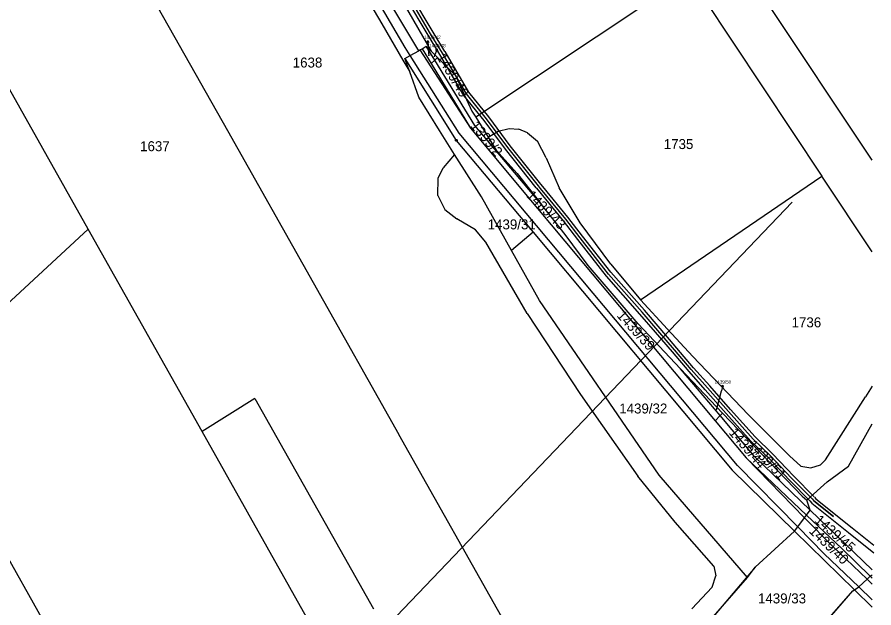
# Model space of a CAD drawing. Extents: x -510185 to -506993, y -1126306 to -1123642.
# Drawn here: x -508329.2 to -507890, y -1124503.1 to -1124200.2 of the extents above; entities that cross this region are included whole.
import ezdxf

# ---------------------------------------------------------------- set-up
doc = ezdxf.new("R2010")
doc.units = 0
for name, color, linetype in [('parcelni hranice', 7, 'Continuous'), ('telefonica', 7, 'Continuous'), ('u_dalnice', 7, 'Continuous'), ('u_Telefonica', 7, 'Continuous'), ('ˇ2', 7, 'Continuous'), ('ˇ4', 7, 'Continuous'), ('ˇ7', 7, 'Continuous'), ('ˇ8', 7, 'Continuous')]:
    doc.layers.add(name, color=color, linetype=linetype)

msp = doc.modelspace()

# ---------------------------------------------------------------- linework, layer by layer
at = {"layer": 'parcelni hranice'}
for p, q in [((-508309.42, -1124102.36), (-508221.45, -1124258.28)), ((-508123.36, -1124217.42), (-508180.15, -1124122.3)), ((-508292.77, -1124308.94), (-508377.24, -1124158.86)), ((-508158.83, -1124175.25), (-508142.17, -1124203.58)), ((-507985, -1124178.92), (-508094.11, -1124251.56)), ((-507985, -1124178.92), (-507916.65, -1124281.74)), ((-508137.1, -1124182.81), (-508116.96, -1124217.65)), ((-507890.86, -1124273.49), (-507952.17, -1124181.35)), ((-508142.17, -1124203.58), (-508131.45, -1124222.21)), ((-508127.73, -1124219.95), (-508123.36, -1124217.42)), ((-508123.36, -1124217.42), (-508122.69, -1124217.03)), ((-508122.69, -1124217.03), (-508121.62, -1124216.4)), ((-508121.62, -1124216.4), (-508119.47, -1124215.15)), ((-508121.62, -1124216.4), (-508116.96, -1124224.04)), ((-508119.47, -1124215.15), (-508116.96, -1124217.65)), ((-508115.1, -1124222.27), (-508119.47, -1124215.15)), ((-508116.96, -1124217.65), (-508113.68, -1124220.92)), ((-508131.45, -1124222.21), (-508127.97, -1124228.26)), ((-508130.39, -1124221.5), (-508127.73, -1124219.95)), ((-508127.97, -1124228.26), (-508130.39, -1124221.5)), ((-508130.39, -1124221.5), (-508104.06, -1124263.42)), ((-508115.1, -1124222.27), (-508116.96, -1124224.04)), ((-508113.68, -1124220.92), (-508115.1, -1124222.27)), ((-508094.53, -1124255.77), (-508115.1, -1124222.27)), ((-508113.68, -1124220.92), (-508104.45, -1124230.1)), ((-508116.96, -1124224.04), (-508096.82, -1124257.1)), ((-508123.34, -1124241.22), (-508127.97, -1124228.26)), ((-508104.45, -1124230.1), (-508096.1, -1124248.39)), ((-508112.68, -1124258.36), (-508123.34, -1124241.22)), ((-508096.1, -1124248.39), (-508094.11, -1124251.56)), ((-508094.11, -1124251.56), (-508087.71, -1124261.75)), ((-508221.45, -1124258.28), (-508133.48, -1124414.2)), ((-508104.93, -1124270.58), (-508112.68, -1124258.36)), ((-508096.82, -1124257.1), (-508062.39, -1124298.3)), ((-508060.31, -1124296.28), (-508094.53, -1124255.77)), ((-508082.65, -1124258.75), (-508076.93, -1124257.32)), ((-508076.93, -1124257.32), (-508072.04, -1124257.71)), ((-508067.49, -1124259.47), (-508072.04, -1124257.71)), ((-508087.71, -1124261.75), (-508082.65, -1124258.75)), ((-508087.71, -1124261.75), (-508083.55, -1124268.36)), ((-508067.49, -1124259.47), (-508062.41, -1124263.88)), ((-508104.06, -1124263.42), (-508064.67, -1124310.52)), ((-508057.99, -1124272.33), (-508062.41, -1124263.88)), ((-508104.93, -1124270.58), (-508110.86, -1124277.51)), ((-508091.12, -1124292.35), (-508104.93, -1124270.58)), ((-508083.55, -1124268.36), (-508072.82, -1124280.46)), ((-508057.99, -1124272.33), (-508051.27, -1124287.76)), ((-508113.37, -1124282.87), (-508110.86, -1124277.51)), ((-508113.54, -1124291.75), (-508113.37, -1124282.87)), ((-508072.82, -1124280.46), (-508060.87, -1124295.61)), ((-508009.6, -1124345.12), (-507916.65, -1124281.74)), ((-507890.86, -1124320.54), (-507916.65, -1124281.74)), ((-508040.6, -1124305.72), (-508051.27, -1124287.76)), ((-508113.54, -1124291.75), (-508110.03, -1124298.88)), ((-508075.78, -1124319.83), (-508091.12, -1124292.35)), ((-508060.31, -1124296.28), (-508062.39, -1124298.3)), ((-508060.87, -1124295.61), (-508060.31, -1124296.28)), ((-508048.24, -1124311.63), (-508060.31, -1124296.28)), ((-508110.03, -1124298.88), (-508103.72, -1124303.72)), ((-508062.39, -1124298.3), (-507971.42, -1124407.15)), ((-508094.2, -1124309.23), (-508103.72, -1124303.72)), ((-508024.87, -1124326.87), (-508040.6, -1124305.72)), ((-508292.77, -1124308.94), (-508354.08, -1124365.57)), ((-508234.39, -1124412.68), (-508292.77, -1124308.94)), ((-508088.99, -1124315.56), (-508094.2, -1124309.23)), ((-508064.67, -1124310.52), (-508075.78, -1124319.83)), ((-508064.67, -1124310.52), (-507962.61, -1124432.54)), ((-508036.53, -1124327.52), (-508048.24, -1124311.63)), ((-508067.77, -1124352.22), (-508088.99, -1124315.56)), ((-508061.48, -1124345.45), (-508075.78, -1124319.83)), ((-508010.88, -1124357.51), (-508036.53, -1124327.52)), ((-508024.87, -1124326.87), (-508009.6, -1124345.12)), ((-508000.11, -1124435.12), (-508061.48, -1124345.45)), ((-508009.6, -1124345.12), (-507995.79, -1124360.14)), ((-508067.77, -1124352.22), (-508040.4, -1124393.79)), ((-507989.07, -1124380.64), (-508010.88, -1124357.51)), ((-507982.73, -1124374.19), (-507995.79, -1124360.14)), ((-507982.73, -1124374.19), (-507954.48, -1124403.94)), ((-507989.07, -1124380.64), (-507967.66, -1124403.31)), ((-507968.87, -1124404.55), (-507989.07, -1124380.64)), ((-507890.86, -1124389.47), (-507894.29, -1124394.92)), ((-508040.4, -1124393.79), (-508011.08, -1124435.55)), ((-508207.35, -1124395.84), (-508234.39, -1124412.68)), ((-508207.35, -1124395.84), (-508146.57, -1124503.56)), ((-507914.79, -1124427.23), (-507894.29, -1124394.92)), ((-507968.87, -1124404.55), (-507967.66, -1124403.31)), ((-507967.66, -1124403.31), (-507926.68, -1124445.81)), ((-507971.42, -1124407.15), (-507968.87, -1124404.55)), ((-507971.42, -1124407.15), (-507955.47, -1124426.23)), ((-507951.23, -1124425.43), (-507968.87, -1124404.55)), ((-507954.48, -1124403.94), (-507933.3, -1124425.2)), ((-507903.08, -1124430.45), (-507890.86, -1124408.8)), ((-508177.16, -1124514.37), (-508234.39, -1124412.68)), ((-508045.5, -1124570.11), (-508133.48, -1124414.2)), ((-508364.73, -1124422.86), (-508280.46, -1124572.58)), ((-507927.52, -1124430.54), (-507933.3, -1124425.2)), ((-507955.47, -1124426.23), (-507924.51, -1124455.57)), ((-507922.59, -1124453.02), (-507951.23, -1124425.43)), ((-507917.35, -1124429.82), (-507914.79, -1124427.23)), ((-507930.67, -1124463.78), (-507962.61, -1124432.54)), ((-507927.52, -1124430.54), (-507922.31, -1124431.39)), ((-507922.31, -1124431.39), (-507917.35, -1124429.82)), ((-507914.02, -1124438.53), (-507903.08, -1124430.45)), ((-507991.89, -1124459.12), (-508011.08, -1124435.55)), ((-507954.7, -1124487.54), (-508000.11, -1124435.12)), ((-507924.28, -1124447.9), (-507914.02, -1124438.53)), ((-507926.68, -1124445.81), (-507924.28, -1124447.9)), ((-507922.59, -1124453.02), (-507924.28, -1124447.9)), ((-507925.49, -1124456.88), (-507924.51, -1124455.57)), ((-507924.51, -1124455.57), (-507922.59, -1124453.02)), ((-507924.51, -1124455.57), (-507906.38, -1124472.75)), ((-507890.86, -1124483.6), (-507922.59, -1124453.02)), ((-507972.09, -1124481.69), (-507991.89, -1124459.12)), ((-507929.03, -1124461.59), (-507925.49, -1124456.88)), ((-507950.92, -1124482.29), (-507930.67, -1124463.78)), ((-507930.67, -1124463.78), (-507929.03, -1124461.59)), ((-507899.95, -1124493.82), (-507930.67, -1124463.78)), ((-507906.38, -1124472.75), (-507891.89, -1124486.95)), ((-507972.09, -1124481.69), (-507970.94, -1124486.76)), ((-507954.7, -1124487.54), (-507950.92, -1124482.29)), ((-507972.89, -1124492.57), (-507970.94, -1124486.76)), ((-507891.89, -1124486.95), (-507890.86, -1124486.13)), ((-507973.48, -1124508.95), (-507954.7, -1124487.54)), ((-507897.73, -1124492.41), (-507893.5, -1124488.45)), ((-507893.5, -1124488.45), (-507891.89, -1124486.95)), ((-507891.89, -1124486.95), (-507890.86, -1124487.96)), ((-507972.89, -1124492.57), (-507983.38, -1124503.54)), ((-507922.09, -1124518.87), (-507900.83, -1124494.41)), ((-507900.83, -1124494.41), (-507899.95, -1124493.82)), ((-507899.95, -1124493.82), (-507897.73, -1124492.41)), ((-507890.86, -1124502.71), (-507899.95, -1124493.82))]:
    msp.add_line(p, q, dxfattribs=at)
at = {"layer": 'telefonica'}
for points in [[(-508112.43, -1124219.43), (-508119.08, -1124208.67), (-508129.41, -1124190.94), (-508140.27, -1124172.61), (-508151.52, -1124153.88), (-508162.72, -1124135.62), (-508172.68, -1124120.88), (-508182.87, -1124104.5), (-508194.22, -1124087.38), (-508204.89, -1124071.68)], [(-508109.87, -1124217.85), (-508116.5, -1124207.13), (-508126.83, -1124189.42), (-508137.69, -1124171.07), (-508148.96, -1124152.32), (-508160.2, -1124134), (-508170.16, -1124119.24), (-508180.35, -1124102.88), (-508191.72, -1124085.7), (-508202.41, -1124070)], [(-508060.71, -1124285.8), (-508076.45, -1124266.15), (-508087.42, -1124251.42), (-508097.68, -1124238.69), (-508109.86, -1124217.88)], [(-508063.05, -1124287.68), (-508078.83, -1124267.99), (-508089.8, -1124253.26), (-508100.16, -1124240.39), (-508112.44, -1124219.4)], [(-507922.69, -1124448.33), (-507933.25, -1124437.67), (-507944.04, -1124426.19), (-507953.01, -1124417.59), (-507965.7, -1124403.49), (-507976.4, -1124391.32), (-507984.72, -1124381.92), (-507993.31, -1124371.86), (-508001.88, -1124361.82), (-508009.93, -1124352.52), (-508027.15, -1124332.96), (-508041.78, -1124314.32), (-508049.18, -1124304.73), (-508061.98, -1124288.98), (-508063.04, -1124287.69)], [(-507920.55, -1124446.21), (-507931.09, -1124435.59), (-507941.9, -1124424.07), (-507950.85, -1124415.51), (-507963.46, -1124401.49), (-507974.16, -1124389.34), (-507982.46, -1124379.96), (-507991.03, -1124369.92), (-507999.6, -1124359.86), (-508007.67, -1124350.54), (-508024.85, -1124331.04), (-508039.42, -1124312.48), (-508046.82, -1124302.87), (-508059.66, -1124287.08), (-508060.72, -1124285.79)], [(-507920.48, -1124446.3), (-507919.7, -1124447.21), (-507901.1, -1124462.14), (-507890, -1124471.05)], [(-507922.76, -1124448.24), (-507921.8, -1124449.37), (-507902.98, -1124464.48), (-507890, -1124474.9)]]:
    msp.add_lwpolyline(points, dxfattribs=at)
at = {"layer": 'u_dalnice'}
for points in [[(-507931.94, -1124295.07), (-508433.56, -1124819.97), (-508560.91, -1124929.62)], [(-507922.09, -1124518.87), (-507900.83, -1124494.41), (-507899.95, -1124493.82), (-507930.67, -1124463.78), (-507950.92, -1124482.29), (-507973.48, -1124508.95)]]:
    msp.add_lwpolyline(points, dxfattribs=at)
at = {"layer": 'u_Telefonica'}
for points in [[(-508111.15, -1124218.64), (-508117.79, -1124207.9), (-508128.12, -1124190.18), (-508138.98, -1124171.84), (-508150.24, -1124153.1), (-508161.46, -1124134.81), (-508171.42, -1124120.06), (-508181.61, -1124103.69), (-508192.97, -1124086.54), (-508203.65, -1124070.84)], [(-508111.15, -1124218.64), (-508117.79, -1124207.9), (-508128.12, -1124190.18), (-508138.98, -1124171.84), (-508150.24, -1124153.1), (-508161.46, -1124134.81), (-508171.42, -1124120.06), (-508181.61, -1124103.69), (-508192.97, -1124086.54), (-508203.65, -1124070.84)], [(-508061.88, -1124286.74), (-508077.64, -1124267.07), (-508088.61, -1124252.34), (-508098.92, -1124239.54), (-508111.15, -1124218.64)], [(-508061.88, -1124286.74), (-508077.64, -1124267.07), (-508088.61, -1124252.34), (-508098.92, -1124239.54), (-508111.15, -1124218.64)], [(-507921.62, -1124447.27), (-507932.17, -1124436.63), (-507942.97, -1124425.13), (-507951.93, -1124416.55), (-507964.58, -1124402.49), (-507975.28, -1124390.33), (-507983.59, -1124380.94), (-507992.17, -1124370.89), (-508000.74, -1124360.84), (-508008.8, -1124351.53), (-508026, -1124332), (-508040.6, -1124313.4), (-508048, -1124303.8), (-508060.82, -1124288.03), (-508061.88, -1124286.74)], [(-507921.62, -1124447.27), (-507932.17, -1124436.63), (-507942.97, -1124425.13), (-507951.93, -1124416.55), (-507964.58, -1124402.49), (-507975.28, -1124390.33), (-507983.59, -1124380.94), (-507992.17, -1124370.89), (-508000.74, -1124360.84), (-508008.8, -1124351.53), (-508026, -1124332), (-508040.6, -1124313.4), (-508048, -1124303.8), (-508060.82, -1124288.03), (-508061.88, -1124286.74)], [(-507921.62, -1124447.27), (-507920.75, -1124448.29), (-507910.72, -1124456.34)], [(-507921.62, -1124447.27), (-507920.75, -1124448.29), (-507910.72, -1124456.34)], [(-507910.72, -1124456.34), (-507920.75, -1124448.29)], [(-507910.72, -1124456.34), (-507920.75, -1124448.29)]]:
    msp.add_lwpolyline(points, dxfattribs=at)
at = {"layer": 'ˇ4'}
for p, q in [((-508130.36, -1124215.78), (-508157.6, -1124169.13)), ((-508127.73, -1124219.95), (-508130.36, -1124215.78)), ((-508122.69, -1124217.03), (-508096.82, -1124257.1)), ((-508102.64, -1124259.77), (-508127.73, -1124219.95)), ((-507959.92, -1124430.16), (-508102.64, -1124259.77)), ((-507955.47, -1124426.23), (-507925.49, -1124456.88)), ((-507929.03, -1124461.59), (-507959.92, -1124430.16)), ((-507925.49, -1124456.88), (-507911.43, -1124471.25)), ((-507915.41, -1124475.45), (-507929.03, -1124461.59)), ((-507911.43, -1124471.25), (-507893.5, -1124488.45)), ((-507897.73, -1124492.41), (-507915.41, -1124475.45)), ((-507893.5, -1124488.45), (-507890.86, -1124490.99)), ((-507890.86, -1124499.01), (-507897.73, -1124492.41))]:
    msp.add_line(p, q, dxfattribs=at)
at = {"layer": 'ˇ7'}
for p, q in [((-508118.06, -1124220.02), (-508118.44, -1124215.25)), ((-508115.31, -1124220.52), (-508114.88, -1124219.24)), ((-507970.69, -1124401.64), (-507968.18, -1124391.78))]:
    msp.add_line(p, q, dxfattribs=at)
for points in [[(-508119.1, -1124213.3), (-508118.68, -1124212.26), (-508118.1, -1124213.22)], [(-508118.68, -1124212.26), (-508118.44, -1124215.25)], [(-508113.93, -1124216.39), (-508114.88, -1124219.24)], [(-508114.72, -1124217.19), (-508113.93, -1124216.39), (-508113.77, -1124217.5)], [(-507967.44, -1124388.87), (-507968.18, -1124391.78)], [(-507968.17, -1124389.72), (-507967.44, -1124388.87), (-507967.2, -1124389.97)]]:
    msp.add_lwpolyline(points, dxfattribs=at)
at = {"layer": 'ˇ8'}
msp.add_lwpolyline([(-508103.91, -1124262.94), (-508103.66, -1124263.13), (-508103.56, -1124263.42), (-508103.66, -1124263.71), (-508103.91, -1124263.9), (-508104.21, -1124263.9), (-508104.46, -1124263.71), (-508104.56, -1124263.42), (-508104.46, -1124263.13), (-508104.21, -1124262.94)], close=True, dxfattribs=at)
msp.add_lwpolyline([(-508104.18, -1124263.42), (-508103.94, -1124263.42)], dxfattribs=at)

# ---------------------------------------------------------------- texts
at = {"layer": 'ˇ2'}
for s, height, p in [('1638', 5.1, (-508187.92, -1124226.05)), ('1439/42', 0.3, (-508118.88, -1124220.02)), ('1439/48', 0.3, (-508116.12, -1124220.52)), ('1735', 5.1, (-507997.71, -1124267.86)), ('1637', 5.1, (-508266.16, -1124268.95)), ('1439/31', 5.1, (-508087.97, -1124309.05)), ('1736', 5.1, (-507932.17, -1124359.27)), ('1439/32', 5.1, (-508020.53, -1124403.45)), ('1439/50', 0.3, (-507971.51, -1124401.64)), ('1439/33', 5.1, (-507949.41, -1124500.84))]:
    msp.add_text(s, height=height, dxfattribs=at).set_placement(p)
for s, rotation, p in [('1439/49', 300.631, (-508114.3, -1124220.7)), ('1399/2', 309.5118, (-508097.1, -1124256.07)), ('1439/43', 315.0122, (-508068.41, -1124292.12)), ('1439/39', 312.3193, (-508022.12, -1124353.46)), ('1439/44', 310.4858, (-507964.62, -1124413.49)), ('1439/51', 313.1787, (-507954.99, -1124419.91)), ('1439/45', 318.6218, (-507920.75, -1124458.77)), ('1439/40', 315.9289, (-507923.6, -1124464.15))]:
    msp.add_text(s, height=5.1, rotation=rotation, dxfattribs=at).set_placement(p)
at = {"layer": 'ˇ7'}
for s, p in [('1439/42', (-508120.55, -1124211.39)), ('1439/48', (-508117.98, -1124215.68)), ('1439/50', (-507971.66, -1124388.14))]:
    msp.add_text(s, height=1.7, dxfattribs=at).set_placement(p)

doc.saveas('drawing.dxf')
